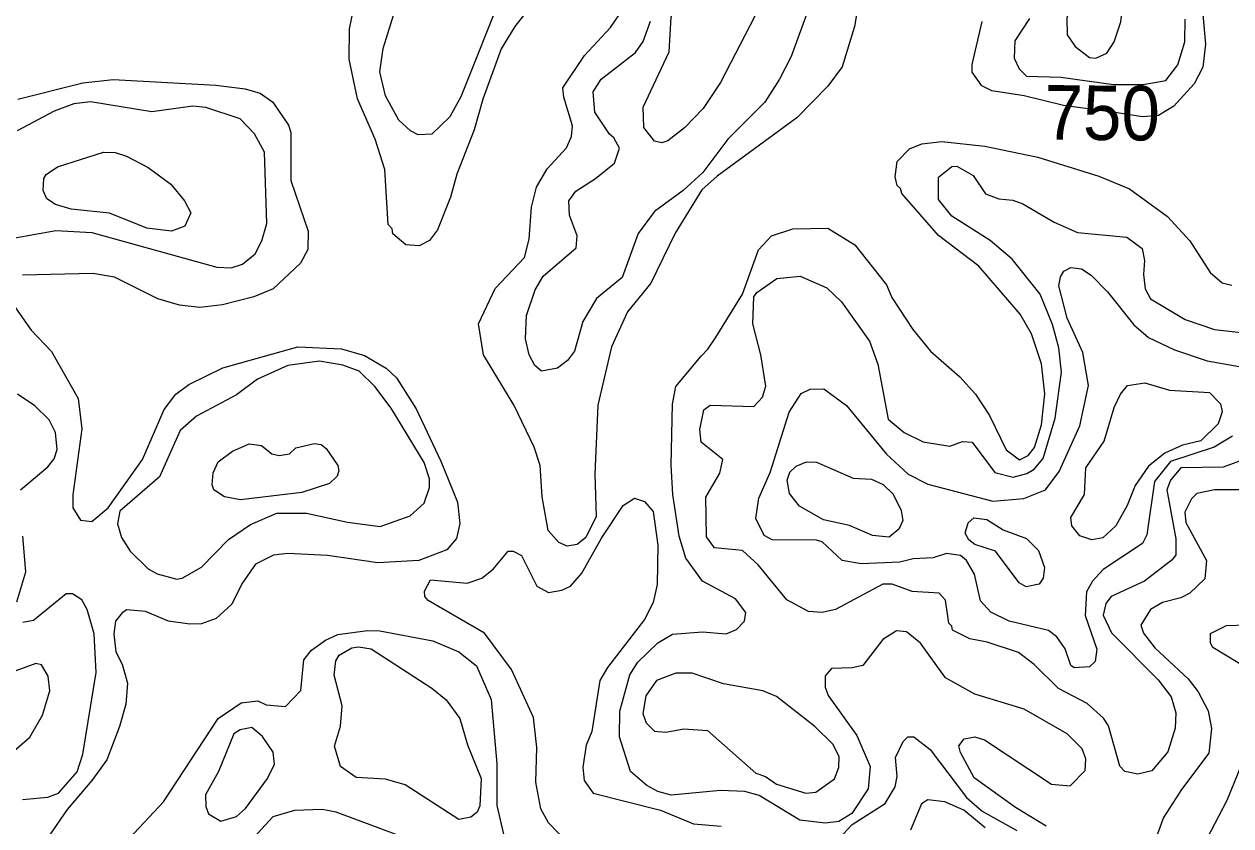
# Model space of a CAD drawing. Extents: x 763.2 to 816.8, y 7896.5 to 7952.7.
# Drawn here: x 774.699 to 778.244, y 7912.46 to 7914.818 of the extents above; entities that cross this region are included whole.
import ezdxf
from ezdxf.enums import TextEntityAlignment as Align

# ---------------------------------------------------------------- set-up
doc = ezdxf.new("R2010")
doc.units = 0
doc.header["$LTSCALE"] = 0.064
doc.layers.add('1', color=7, linetype='Continuous', lineweight=25)
doc.layers.add('2', color=7, linetype='Continuous', lineweight=13)
doc.layers.add('61', color=7, linetype='Continuous')

msp = doc.modelspace()

# ---------------------------------------------------------------- linework, layer by layer
at = {"layer": '1'}
for points in [[(776.1802, 7914.8607), (776.1401, 7914.8111), (776.1004, 7914.7446), (776.0465, 7914.5974), (776.0207, 7914.507), (775.9701, 7914.3768), (775.9513, 7914.3089), (775.9131, 7914.213), (775.8899, 7914.1818), (775.8592, 7914.1657), (775.8203, 7914.1691), (775.7821, 7914.2009), (775.7798, 7914.216), (775.7685, 7914.2289), (775.7587, 7914.3904), (775.7305, 7914.4798), (775.6781, 7914.5982), (775.6536, 7914.7151), (775.6552, 7914.8038), (775.689, 7914.9703)], [(777.1589, 7914.9327), (777.139, 7914.8104), (777.1026, 7914.6926), (777.0603, 7914.6353), (776.9694, 7914.5426), (776.735, 7914.3706), (776.6905, 7914.3308), (776.6118, 7914.203), (776.5398, 7914.0558), (776.4712, 7913.9714), (776.4246, 7913.8684), (776.3848, 7913.6976), (776.3752, 7913.4946), (776.3794, 7913.3699), (776.349, 7913.3078), (776.324, 7913.2879), (776.2947, 7913.283), (776.2697, 7913.2931), (776.2384, 7913.3289), (776.2207, 7913.4273), (776.2153, 7913.52), (776.1974, 7913.5742), (776.1387, 7913.6961), (776.0485, 7913.8457), (776.0334, 7913.936), (776.0826, 7914.0402), (776.1692, 7914.1311), (776.1824, 7914.185), (776.1895, 7914.2793), (776.2042, 7914.3378), (776.236, 7914.3923), (776.2923, 7914.454), (776.3069, 7914.4874), (776.3105, 7914.5191), (776.2842, 7914.6029), (776.2819, 7914.6306), (776.345, 7914.725), (776.4216, 7914.8081), (776.4578, 7914.861)], [(778.1618, 7914.8456), (778.1698, 7914.7592), (778.1617, 7914.6911), (778.1368, 7914.6418), (778.0765, 7914.5767), (778.0316, 7914.5487), (777.9844, 7914.5451), (777.91, 7914.5565), (777.7527, 7914.5784), (777.6371, 7914.6071), (777.5417, 7914.6211), (777.5129, 7914.6363), (777.4847, 7914.6768), (777.4843, 7914.6992), (777.5136, 7914.8259)], [(774.6807, 7914.5975), (774.8713, 7914.6451), (774.96, 7914.6549), (775.2617, 7914.6385), (775.3485, 7914.6275), (775.3928, 7914.615), (775.4292, 7914.5883), (775.4756, 7914.5208), (775.4826, 7914.499), (775.4827, 7914.3577), (775.5336, 7914.2089), (775.5321, 7914.1546), (775.5109, 7914.115), (775.4302, 7914.0396), (775.3735, 7914.0156), (775.2815, 7913.9925), (775.2148, 7913.9845), (775.1555, 7913.9916), (775.0921, 7914.0101), (774.9644, 7914.0732), (774.9002, 7914.0847), (774.6938, 7914.0796)], [(777.2913, 7913.0312), (777.2622, 7913.0338), (777.2223, 7913.0084), (777.1626, 7912.9316), (777.132, 7912.9245), (777.0711, 7912.9227), (777.0521, 7912.9011), (777.0522, 7912.8681), (777.0615, 7912.8437), (777.1458, 7912.7255), (777.1851, 7912.6343), (777.1785, 7912.5695), (777.1312, 7912.4964), (777.0924, 7912.4726), (777.0524, 7912.4677), (776.9778, 7912.4772), (776.8581, 7912.5496), (776.8164, 7912.5613), (776.7448, 7912.5645), (776.5995, 7912.55), (776.5612, 7912.561), (776.5281, 7912.5788), (776.4807, 7912.62), (776.4478, 7912.7222), (776.4492, 7912.797), (776.4786, 7912.9047), (776.5022, 7912.9413), (776.5608, 7912.9982), (776.6039, 7913.0238), (776.6922, 7913.0312), (776.7613, 7913.025), (776.7923, 7913.038), (776.8158, 7913.0624), (776.8196, 7913.088), (776.7892, 7913.1281), (776.6924, 7913.1793), (776.6433, 7913.2475), (776.6233, 7913.3124), (776.6048, 7913.4345), (776.6003, 7913.5209), (776.6035, 7913.7001), (776.6136, 7913.7524), (776.6882, 7913.8409), (776.7073, 7913.8621), (776.7303, 7913.8948), (776.8097, 7914.0239), (776.8568, 7914.1542), (776.8952, 7914.195), (776.957, 7914.216), (777.0607, 7914.2178), (777.1391, 7914.1685), (777.2325, 7914.0507), (777.2486, 7914.0143), (777.3097, 7913.9193), (777.3618, 7913.8557), (777.4482, 7913.7806), (777.4942, 7913.7297), (777.5353, 7913.6672), (777.5841, 7913.5655), (777.6231, 7913.5362), (777.6487, 7913.5491), (777.6679, 7913.573), (777.6878, 7913.6393), (777.6979, 7913.7305), (777.688, 7913.8184), (777.6585, 7913.9072), (777.6257, 7913.9647), (777.5044, 7914.1055), (777.3858, 7914.1965), (777.2775, 7914.3198), (777.2738, 7914.3343), (777.2638, 7914.3427), (777.2579, 7914.369), (777.264, 7914.4137), (777.3004, 7914.451), (777.3364, 7914.4657), (777.3956, 7914.4725), (777.5213, 7914.4592), (777.6776, 7914.4267), (777.8565, 7914.3704), (777.9471, 7914.3329), (778.0579, 7914.2523), (778.1237, 7914.18), (778.1834, 7914.0877), (778.2191, 7914.057), (778.2477, 7914.0503)], [(774.6463, 7914.0225), (774.7191, 7913.9178), (774.7796, 7913.8555), (774.858, 7913.7165), (774.868, 7913.6278), (774.8418, 7913.4332), (774.8418, 7913.3956), (774.8646, 7913.3589), (774.8976, 7913.3552), (774.9456, 7913.395), (775.0462, 7913.5376), (775.1099, 7913.6844), (775.1442, 7913.7294), (775.1826, 7913.7579), (775.2822, 7913.8069), (775.5028, 7913.8687), (775.6312, 7913.8633), (775.6989, 7913.8433), (775.7629, 7913.8056), (775.7928, 7913.7776), (775.8511, 7913.6864), (775.9234, 7913.5323), (775.9722, 7913.4116), (775.9789, 7913.3492), (775.9692, 7913.3047), (775.941, 7913.2714), (775.8581, 7913.2402), (775.7383, 7913.2335), (775.5904, 7913.2547), (775.4736, 7913.2612), (775.4311, 7913.256), (775.3789, 7913.2295), (775.3385, 7913.1716), (775.3088, 7913.1125), (775.2628, 7913.0704), (775.2197, 7913.0544)], [(778.3415, 7913.4487), (778.1959, 7913.4485), (778.1447, 7913.4376), (778.1288, 7913.4223), (778.1093, 7913.3822), (778.1121, 7913.3525), (778.1726, 7913.2407), (778.168, 7913.1865), (778.1236, 7913.1449), (778.0976, 7913.1311), (778.0439, 7913.1169), (778.0086, 7913.0962), (777.9795, 7913.0499), (777.9875, 7913.0266), (778.0212, 7912.9841), (778.1192, 7912.8926), (778.1487, 7912.8547), (778.1778, 7912.7988), (778.1877, 7912.7462), (778.1802, 7912.6735), (778.0995, 7912.5668), (778.0469, 7912.4844), (778.0069, 7912.3781)], [(774.9864, 7913.087), (774.9669, 7913.0623), (774.9619, 7913.0247), (774.9687, 7912.9723), (774.9869, 7912.9358), (775.0024, 7912.88), (774.9976, 7912.8185), (774.9791, 7912.7519), (774.9415, 7912.6543), (774.8981, 7912.5931), (774.8248, 7912.508), (774.7713, 7912.4294)], [(775.2197, 7913.0544), (775.1861, 7913.0528), (775.1228, 7913.0622), (775.0552, 7913.0906), (775.0009, 7913.0953), (774.9864, 7913.087)], [(775.0072, 7912.4226), (775.1084, 7912.5311), (775.2685, 7912.7756), (775.3368, 7912.8218), (775.3859, 7912.8274), (775.4097, 7912.8161), (775.4668, 7912.8116), (775.512, 7912.858), (775.5207, 7912.9484), (775.5432, 7912.9767), (775.5839, 7913.006), (775.6208, 7913.0229), (775.708, 7913.0346), (775.7443, 7913.0337), (775.8999, 7913.0038), (775.9763, 7912.9716), (776.0281, 7912.9307), (776.0711, 7912.8317), (776.0873, 7912.6425), (776.0878, 7912.5202), (776.1239, 7912.3639)], [(777.7637, 7912.7304), (777.6372, 7912.8033), (777.4926, 7912.8479), (777.4055, 7912.895), (777.3326, 7912.9973), (777.2913, 7913.0312)], [(777.7013, 7912.4593), (777.6112, 7912.5139), (777.4906, 7912.6014), (777.4496, 7912.6761), (777.4454, 7912.6958), (777.4606, 7912.7158), (777.4917, 7912.722), (777.5209, 7912.7133), (777.7174, 7912.583), (777.7722, 7912.5777), (777.8161, 7912.6226), (777.8179, 7912.6574), (777.8071, 7912.6869), (777.7637, 7912.7304)], [(775.8546, 7912.4111), (775.6161, 7912.5003), (775.5746, 7912.5081), (775.4933, 7912.5054), (775.4298, 7912.4867), (775.2983, 7912.3439)]]:
    msp.add_lwpolyline(points, dxfattribs=at)
at = {"layer": '2'}
for points in [[(777.9726, 7915.2654), (778.0316, 7915.3902), (778.0275, 7915.4115), (777.9899, 7915.4388), (777.9557, 7915.4418), (777.9153, 7915.4173), (777.878, 7915.3844), (777.77, 7915.3578), (777.7411, 7915.3253), (777.7392, 7915.2417), (777.7658, 7915.1811), (777.8081, 7915.0247), (777.8065, 7914.9137), (777.7785, 7914.8794), (777.7626, 7914.8363), (777.763, 7914.7866), (777.7868, 7914.7522), (777.8289, 7914.72), (777.8474, 7914.7178), (777.88, 7914.7319), (777.902, 7914.7658), (777.9214, 7914.8243), (777.9445, 7915.0221), (777.951, 7915.1581)], [(774.9495, 7914.2623), (774.8366, 7914.2734), (774.7905, 7914.2878), (774.7654, 7914.304), (774.7548, 7914.3288), (774.7563, 7914.3633), (774.7636, 7914.3759), (774.7968, 7914.398), (774.9323, 7914.4409), (774.9664, 7914.4399), (774.9995, 7914.4298), (775.0633, 7914.3961), (775.1298, 7914.347), (775.1704, 7914.2983), (775.1882, 7914.263), (775.1707, 7914.2233), (775.1315, 7914.2087), (775.0594, 7914.2178)], [(775.2988, 7913.3026), (775.3638, 7913.3463), (775.4417, 7913.3794), (775.5287, 7913.3796), (775.6493, 7913.3529), (775.7449, 7913.3403), (775.8327, 7913.3722), (775.8737, 7913.4093), (775.8903, 7913.4553), (775.89, 7913.4805), (775.874, 7913.5286), (775.7776, 7913.6882), (775.7296, 7913.7522), (775.6835, 7913.7971), (775.6355, 7913.8148), (775.5662, 7913.8265), (775.4734, 7913.8136), (775.3842, 7913.7741), (775.3228, 7913.7273), (775.2054, 7913.6647), (775.1573, 7913.6227), (775.0963, 7913.4866), (774.98, 7913.3855), (774.9734, 7913.3485), (774.9851, 7913.3084), (775.0103, 7913.2684), (775.063, 7913.2158), (775.0896, 7913.2017), (775.1473, 7913.1858), (775.1627, 7913.1887), (775.2197, 7913.2204)], [(777.8147, 7913.4346), (777.8184, 7913.5131), (777.8718, 7913.591), (777.9019, 7913.6903), (777.92, 7913.7297), (777.9409, 7913.7554), (777.9919, 7913.7625), (778.0638, 7913.7416), (778.1819, 7913.7346), (778.2136, 7913.7015), (778.2188, 7913.6775), (778.2074, 7913.6425), (778.1565, 7913.5919), (778.1024, 7913.58), (778.0503, 7913.5558), (778.0028, 7913.5182), (777.9631, 7913.4608), (777.9402, 7913.4024), (777.9068, 7913.3421), (777.8681, 7913.3072), (777.8355, 7913.3009), (777.8008, 7913.3135), (777.7769, 7913.3426), (777.7742, 7913.3671)], [(775.2693, 7913.5305), (775.3109, 7913.5615), (775.3604, 7913.5831), (775.3964, 7913.5784), (775.4263, 7913.5537), (775.4479, 7913.5491), (775.4787, 7913.5538), (775.4976, 7913.5717), (775.5524, 7913.585), (775.5711, 7913.5817), (775.5862, 7913.5701), (775.6203, 7913.5199), (775.6237, 7913.5037), (775.6185, 7913.4883), (775.5963, 7913.4671), (775.5149, 7913.4404), (775.3341, 7913.4192), (775.2878, 7913.4275), (775.2558, 7913.4478), (775.2511, 7913.4627), (775.2539, 7913.498)], [(777.1917, 7913.3138), (777.1241, 7913.343), (777.048, 7913.3602), (776.9771, 7913.4007), (776.948, 7913.4377), (776.9404, 7913.4768), (776.9487, 7913.5007), (776.9669, 7913.5176), (776.9976, 7913.5305), (777.0271, 7913.5297), (777.1347, 7913.4821), (777.1885, 7913.4798), (777.2226, 7913.4642), (777.2527, 7913.4357), (777.2756, 7913.3879), (777.2804, 7913.3584), (777.2688, 7913.3323), (777.2406, 7913.3092)], [(777.553, 7913.2678), (777.4924, 7913.2872), (777.4747, 7913.3012), (777.4636, 7913.3205), (777.4727, 7913.3509), (777.4896, 7913.366), (777.5277, 7913.3612), (777.5757, 7913.3307), (777.6441, 7913.3047), (777.6796, 7913.2699), (777.6964, 7913.22), (777.6932, 7913.1881), (777.6813, 7913.1706), (777.6427, 7913.1629), (777.6227, 7913.1745)], [(775.611, 7912.695), (775.6288, 7912.7536), (775.6337, 7912.8134), (775.6096, 7912.9033), (775.6143, 7912.945), (775.6247, 7912.9624), (775.662, 7912.9833), (775.6814, 7912.9867), (775.7186, 7912.9805), (775.8968, 7912.8651), (775.9389, 7912.8311), (775.979, 7912.7757), (776.0018, 7912.6983), (776.0413, 7912.599), (776.0378, 7912.5195), (776.0297, 7912.5006), (776.0117, 7912.486), (775.9757, 7912.4793), (775.8186, 7912.5805), (775.7602, 7912.5971), (775.6748, 7912.6019), (775.6282, 7912.6347)], [(776.584, 7912.7359), (776.6371, 7912.7452), (776.7069, 7912.7401), (776.8489, 7912.6147), (776.8769, 7912.6052), (776.9099, 7912.5824), (776.9953, 7912.5564), (777.0248, 7912.5592), (777.0795, 7912.5984), (777.093, 7912.6313), (777.0932, 7912.664), (777.0745, 7912.7002), (777.022, 7912.7523), (776.9094, 7912.841), (776.8697, 7912.857), (776.7537, 7912.8778), (776.6619, 7912.9096), (776.614, 7912.9096), (776.5568, 7912.8873), (776.5251, 7912.843), (776.5164, 7912.7909), (776.5261, 7912.7635), (776.5506, 7912.7388)], [(775.4139, 7912.5991), (775.4347, 7912.6411), (775.4301, 7912.6771), (775.3989, 7912.7225), (775.3683, 7912.7495), (775.3338, 7912.7428), (775.3152, 7912.7303), (775.2696, 7912.6201), (775.2315, 7912.5511), (775.2328, 7912.5175), (775.2406, 7912.4952), (775.277, 7912.4743), (775.3231, 7912.4874), (775.3488, 7912.5114)]]:
    msp.add_lwpolyline(points, close=True, dxfattribs=at)
for points in [[(776.8464, 7914.8433), (776.7444, 7914.6462), (776.6938, 7914.5699), (776.6391, 7914.5132), (776.5898, 7914.475), (776.5728, 7914.4684), (776.5506, 7914.4731), (776.5197, 7914.5135), (776.5181, 7914.5736), (776.5944, 7914.7364), (776.5998, 7914.8384), (776.6476, 7914.9847), (776.6431, 7915.043), (776.6175, 7915.0942)], [(776.1059, 7914.917), (775.9822, 7914.604), (775.9498, 7914.5454), (775.8967, 7914.4942), (775.8564, 7914.4925), (775.834, 7914.5037), (775.8, 7914.535), (775.7609, 7914.6067), (775.744, 7914.677), (775.754, 7914.746), (775.7848, 7914.8466)], [(777.0061, 7914.8702), (776.9521, 7914.723), (776.9186, 7914.6561), (776.8749, 7914.5882), (776.7662, 7914.4791), (776.6926, 7914.3811), (776.6352, 7914.3284), (776.5513, 7914.267), (776.5031, 7914.2024), (776.4557, 7914.0722), (776.3806, 7914.0111), (776.3405, 7913.9432), (776.3161, 7913.8557), (776.2949, 7913.8289), (776.266, 7913.8062), (776.2188, 7913.7976), (776.1991, 7913.8142), (776.1826, 7913.8454), (776.1715, 7913.8927), (776.1747, 7913.9605), (776.1999, 7914.0365), (776.2239, 7914.0763), (776.3205, 7914.1599), (776.324, 7914.1956), (776.3013, 7914.2557), (776.2997, 7914.2977), (776.3203, 7914.327), (776.3779, 7914.3633), (776.4332, 7914.409), (776.4486, 7914.4532), (776.4312, 7914.4835), (776.4183, 7914.4938), (776.376, 7914.5593), (776.3703, 7914.6182), (776.3944, 7914.6561), (776.4956, 7914.7346), (776.5173, 7914.767), (776.5392, 7914.8269)], [(777.6526, 7914.8345), (777.6097, 7914.7689), (777.6082, 7914.7177), (777.6229, 7914.6858), (777.644, 7914.6651), (777.7453, 7914.6614), (777.8996, 7914.6402), (777.9871, 7914.6402), (778.0537, 7914.6515), (778.0889, 7914.6984), (778.1088, 7914.7658), (778.1105, 7914.8319)], [(774.6057, 7914.1777), (774.7917, 7914.2111), (774.8976, 7914.2046), (775.265, 7914.1029), (775.3067, 7914.1012), (775.3401, 7914.1123), (775.3772, 7914.1425), (775.3971, 7914.1808), (775.4118, 7914.2319), (775.4055, 7914.4413), (775.3757, 7914.4956), (775.3335, 7914.5388), (775.2322, 7914.5728), (775.1941, 7914.576)], [(775.1941, 7914.576), (775.0736, 7914.5597), (774.8937, 7914.5889), (774.8445, 7914.5834), (774.7873, 7914.5619), (774.6782, 7914.5037)], [(777.885, 7912.754), (777.8701, 7912.777), (777.8219, 7912.8203), (777.7378, 7912.8638), (777.6663, 7912.9348), (777.6205, 7912.9695), (777.5287, 7913), (777.4779, 7913.0099), (777.4267, 7913.0352), (777.4248, 7913.0474), (777.4153, 7913.0566), (777.4056, 7913.1241), (777.3872, 7913.1443), (777.3078, 7913.1497), (777.2497, 7913.1706), (777.2222, 7913.1709), (777.0828, 7913.0968), (777.0433, 7913.0872), (777.0039, 7913.0907), (776.9401, 7913.1252), (776.856, 7913.2273), (776.8091, 7913.2694), (776.7275, 7913.2782), (776.7038, 7913.3097), (776.7022, 7913.4272), (776.7434, 7913.497), (776.7514, 7913.5375), (776.6885, 7913.5881), (776.6841, 7913.626), (776.6958, 7913.6836), (776.7145, 7913.6968), (776.8433, 7913.6936), (776.8685, 7913.7208), (776.8777, 7913.7527), (776.8629, 7913.8454), (776.8403, 7913.9362), (776.8433, 7914.016), (776.8513, 7914.0282), (776.9101, 7914.0699), (776.9791, 7914.0765), (777.0571, 7914.0419), (777.1008, 7914.0013), (777.1828, 7913.8851), (777.2068, 7913.8177), (777.238, 7913.6561), (777.2841, 7913.6164), (777.3404, 7913.5898), (777.4186, 7913.5771), (777.4556, 7913.59), (777.4844, 7913.5882), (777.5509, 7913.499), (777.6046, 7913.4851), (777.6448, 7913.4961), (777.6662, 7913.5089), (777.6933, 7913.5403), (777.728, 7913.6589), (777.7472, 7913.7939), (777.7388, 7913.866), (777.7208, 7913.9342), (777.684, 7914.0235), (777.6015, 7914.1269), (777.5369, 7914.1816), (777.4247, 7914.2531), (777.3858, 7914.3024), (777.3858, 7914.3681), (777.425, 7914.3986), (777.4397, 7914.3996), (777.4871, 7914.3724), (777.5236, 7914.3189), (777.5626, 7914.3036), (777.6037, 7914.3003), (777.6334, 7914.2896), (777.7257, 7914.2351), (777.7939, 7914.2049), (777.9384, 7914.1911), (777.9836, 7914.1584), (777.9904, 7914.1223), (777.9873, 7914.0814), (777.9923, 7914.0394), (778.0081, 7914.0099), (778.1098, 7913.9492), (778.1966, 7913.9197), (778.3535, 7913.902)], [(778.2497, 7913.6061), (778.195, 7913.5738), (778.0673, 7913.5312), (778.0202, 7913.4724), (777.9971, 7913.3162), (777.9847, 7913.2906), (777.869, 7913.2136), (777.8381, 7913.1798), (777.8198, 7913.1479), (777.8166, 7913.0783), (777.8508, 7912.9798), (777.8455, 7912.9437), (777.829, 7912.928), (777.7836, 7912.9247), (777.7745, 7912.9321), (777.7571, 7912.9812), (777.7329, 7913.0158), (777.7091, 7913.0343), (777.5927, 7913.0619), (777.5391, 7913.0882), (777.509, 7913.1218), (777.4908, 7913.2005), (777.4673, 7913.2409), (777.4498, 7913.2547), (777.409, 7913.2612), (777.37, 7913.2484), (777.3109, 7913.2449), (777.2714, 7913.2352), (777.1582, 7913.2311), (777.1021, 7913.2406), (777.044, 7913.2952), (777.0274, 7913.3005), (776.897, 7913.3008), (776.8736, 7913.3138), (776.8487, 7913.3635), (776.8576, 7913.4241), (776.8908, 7913.499), (776.9467, 7913.6765), (776.9822, 7913.7318), (777.008, 7913.7443), (777.0482, 7913.7455), (777.115, 7913.6962), (777.2325, 7913.5527), (777.2962, 7913.4948), (777.354, 7913.4647), (777.5453, 7913.4147), (777.6362, 7913.4225), (777.7002, 7913.448), (777.7401, 7913.5018), (777.8011, 7913.6365), (777.8261, 7913.7548), (777.8095, 7913.8519), (777.7634, 7913.9528), (777.7394, 7914.0479), (777.7442, 7914.0747), (777.7541, 7914.0912), (777.7738, 7914.1025), (777.806, 7914.098), (777.8342, 7914.0797), (777.8817, 7914.0306), (777.9594, 7913.9336), (778.0026, 7913.8962), (778.0793, 7913.8596), (778.1745, 7913.8277), (778.3357, 7913.7987)], [(774.6884, 7913.4481), (774.7688, 7913.5157), (774.7873, 7913.5391), (774.7957, 7913.567), (774.7909, 7913.6172), (774.7725, 7913.6541), (774.7299, 7913.6951), (774.6796, 7913.7293)], [(778.2805, 7913.5369), (778.2218, 7913.5146), (778.0975, 7913.513), (778.0671, 7913.4768)], [(778.0671, 7913.4768), (778.0566, 7913.4484), (778.0824, 7913.3038), (778.0825, 7913.2571), (778.0716, 7913.2425), (777.9904, 7913.1793)], [(776.3269, 7912.3793), (776.2394, 7912.4687), (776.2173, 7912.5104), (776.2026, 7912.5891), (776.2057, 7912.6904), (776.1959, 7912.7784), (776.1306, 7912.9198), (776.0518, 7913.0272), (775.8863, 7913.1227), (775.8758, 7913.135), (775.8755, 7913.1506), (775.8932, 7913.1835), (776.0009, 7913.1742), (776.0433, 7913.1882), (776.0771, 7913.2149), (776.1206, 7913.2675), (776.1353, 7913.2679), (776.1599, 7913.2556), (776.2056, 7913.1651), (776.2391, 7913.1463), (776.2787, 7913.1532), (776.3043, 7913.1647), (776.3375, 7913.2036), (776.3949, 7913.3057), (776.4589, 7913.4026), (776.4918, 7913.4238), (776.5219, 7913.4135), (776.5474, 7913.3844), (776.5607, 7913.286), (776.5589, 7913.1703), (776.5471, 7913.117), (776.5218, 7913.067), (776.413, 7912.926), (776.39, 7912.8875), (776.3667, 7912.7372), (776.3504, 7912.697), (776.3407, 7912.6326), (776.3439, 7912.5934), (776.3703, 7912.5567), (776.5687, 7912.5066), (776.6653, 7912.4662), (776.7468, 7912.4595)], [(774.677, 7913.119), (774.7035, 7913.2072), (774.6953, 7913.3123)], [(777.9904, 7913.1793), (777.8928, 7913.135), (777.8775, 7913.1141), (777.8689, 7913.0799), (777.8937, 7913.0281), (778.0305, 7912.8894), (778.0689, 7912.8397), (778.0826, 7912.7922), (778.0808, 7912.747), (778.0594, 7912.678), (778.0122, 7912.6216), (777.9713, 7912.6123), (777.9326, 7912.6202), (777.9184, 7912.6354), (777.885, 7912.754)], [(774.6941, 7912.538), (774.7687, 7912.5447), (774.8001, 7912.5565), (774.8547, 7912.6186), (774.8711, 7912.6706), (774.9106, 7912.9113), (774.9042, 7913.0251), (774.8836, 7913.0967), (774.8679, 7913.1246), (774.841, 7913.1429), (774.8221, 7913.1428), (774.7267, 7913.0641), (774.6946, 7913.0577)], [(778.2982, 7912.9203), (778.1918, 7912.9844), (778.1844, 7912.997), (778.1846, 7913.0256), (778.2318, 7913.0494), (778.2914, 7913.0511)], [(774.6622, 7912.6745), (774.7152, 7912.7211), (774.7526, 7912.7858), (774.7742, 7912.8569), (774.7696, 7912.8999), (774.7495, 7912.9341), (774.7328, 7912.9375), (774.6748, 7912.9164)], [(777.0662, 7912.3933), (777.1321, 7912.4637), (777.229, 7912.5261), (777.258, 7912.5749), (777.264, 7912.6057), (777.2595, 7912.6614), (777.2812, 7912.708), (777.2956, 7912.722), (777.3133, 7912.7222), (777.3611, 7912.6847), (777.4674, 7912.5437), (777.514, 7912.5038), (777.6158, 7912.4462)], [(778.1519, 7912.3795), (778.2333, 7912.536), (778.3093, 7912.7206)], [(777.5221, 7912.4544), (777.4601, 7912.506), (777.4036, 7912.5311), (777.3541, 7912.5365), (777.335, 7912.5246), (777.3032, 7912.4473)]]:
    msp.add_lwpolyline(points, dxfattribs=at)

# ---------------------------------------------------------------- texts
at = {"layer": '61', "width": 0.95}
msp.add_text('750', height=0.16, rotation=359.375, dxfattribs=at).set_placement((777.8656, 7914.477), align=Align.CENTER)

doc.saveas('drawing.dxf')
